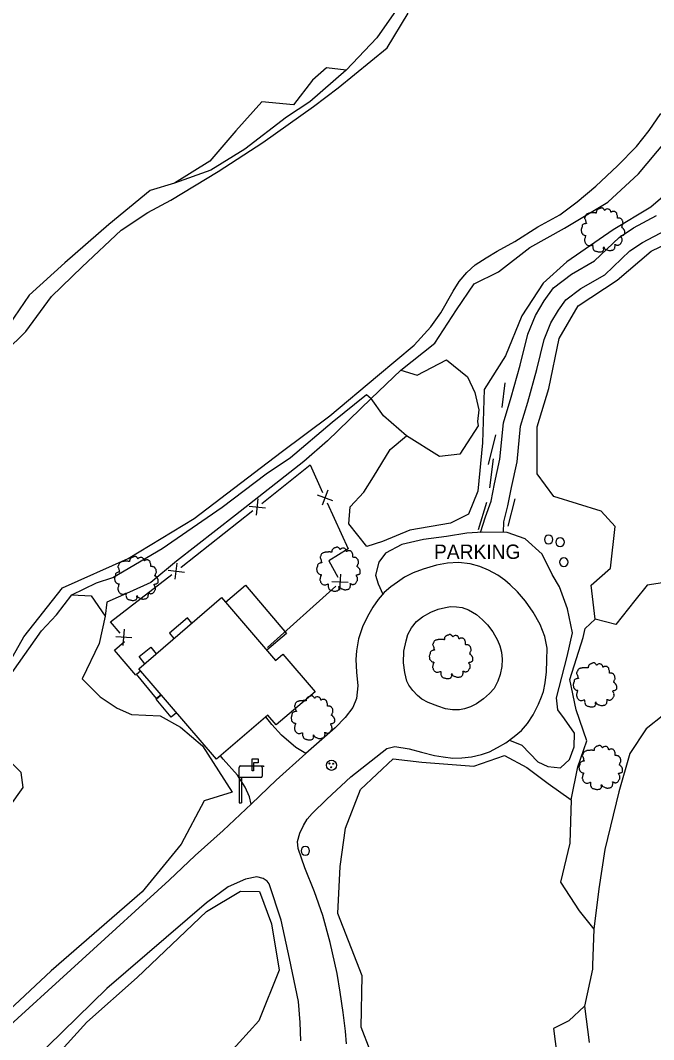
# Model space of a CAD drawing. Extents: x 2160437 to 2172832, y 205694 to 212444.
# Drawn here: x 2171500.1 to 2171720.6, y 207468 to 207822.9 of the extents above; entities that cross this region are included whole.
import ezdxf

# ---------------------------------------------------------------- set-up
doc = ezdxf.new("R2010")
doc.units = 0
for name, color, linetype in [('Default', 7, 'Continuous'), ('RD_EX_Bldg', 7, 'Continuous'), ('RD_EX_BldgApp', 7, 'Continuous'), ('RD_EX_DR_Inlet', 7, 'Continuous'), ('RD_EX_Driveway', 7, 'Continuous'), ('RD_EX_Fence_Other', 7, 'Continuous'), ('RD_EX_H2O', 7, 'Continuous'), ('RD_EX_Parking_Unpaved', 7, 'Continuous'), ('RD_EX_Road', 7, 'Continuous'), ('RD_EX_Road_Post', 7, 'Continuous'), ('RD_EX_Road_txCode', 7, 'Continuous'), ('RD_EX_VEG', 7, 'Continuous'), ('RD_EX_VEG_ShrubLine', 7, 'Continuous'), ('RD_EX_VEG_TreeLine', 7, 'Continuous')]:
    doc.layers.add(name, color=color, linetype=linetype)

# ---------------------------------------------------------------- blocks, each defined once
blk = doc.blocks.new('RD_EX_Fnce_Other')
at = {"layer": 'Default'}
for points in [[(-0.0417, -0.0417), (0.0417, 0.0417)], [(-0.0417, 0.0417), (0.0417, -0.0417)]]:
    blk.add_lwpolyline(points, dxfattribs=at)
blk = doc.blocks.new('MH')
at = {"layer": 'RD_EX_DR_Inlet'}
for centre, radius in [((0, 0), 1.75), ((-0.66, 0.63), 0.175), ((0.56, 0.56), 0.175), ((-0.09, -0.66), 0.175)]:
    blk.add_circle(centre, radius, dxfattribs=at)
blk = doc.blocks.new('POST')
at = {"layer": 'Default'}
for start, end in [(90, 270), (270, 90)]:
    blk.add_arc((0, 0), 0.0417, start, end, dxfattribs=at)
blk = doc.blocks.new('T2')
at = {"layer": 'RD_EX_VEG'}
for points in [[(0.05, 7.21), (-0.25, 7.24), (-0.57, 7.14), (-0.82, 7.04), (-1.05, 6.96), (-1.27, 6.86), (-1.57, 6.69), (-1.8, 6.49), (-1.92, 6.24), (-1.97, 6.01), (-2.02, 5.74), (-2.02, 5.56), (-2.15, 5.54), (-2.3, 5.56), (-2.55, 5.64), (-2.8, 5.64), (-3.05, 5.64), (-3.4, 5.61), (-3.75, 5.61), (-4.02, 5.56), (-4.35, 5.51), (-4.72, 5.39), (-5.07, 5.26), (-5.37, 5.01), (-5.62, 4.54), (-5.75, 4.19), (-5.9, 3.94), (-5.75, 3.49), (-5.57, 3.14), (-5.55, 2.94), (-5.47, 2.52), (-5.37, 2.29), (-5.25, 2.09), (-5.32, 2.07), (-5.7, 2.02), (-6, 1.92), (-6.42, 1.69), (-6.64, 1.47), (-6.74, 1.14), (-6.77, 0.79), (-6.87, 0.59), (-6.94, 0.32), (-6.97, 0.24), (-7.02, -0.08), (-6.92, -0.53), (-6.89, -0.88), (-6.77, -1.11), (-6.62, -1.28), (-6.44, -1.53), (-6.05, -1.76), (-5.72, -1.86), (-5.52, -1.88), (-5.7, -2.38), (-5.75, -2.73), (-5.87, -3.13), (-5.87, -3.21), (-5.92, -3.68), (-5.77, -4.01), (-5.7, -4.38), (-5.52, -4.61), (-5.25, -4.91), (-4.92, -5.13), (-4.42, -5.26), (-4.02, -5.23), (-3.45, -5.06), (-3.2, -4.98), (-3.22, -5.16), (-3.2, -5.53), (-3.2, -5.96), (-3.05, -6.28), (-2.95, -6.56), (-2.8, -6.81), (-2.47, -7.03), (-2.07, -7.11), (-1.65, -7.26), (-1.2, -7.33), (-0.7, -7.36), (-0.1, -7.21), (0.18, -7.08), (0.28, -6.91), (0.48, -6.53), (0.43, -6.31), (0.45, -5.71), (0.55, -5.88), (0.73, -6.23), (1.23, -6.53), (1.63, -6.71), (2.1, -6.86), (2.4, -6.93), (2.88, -6.86), (3.25, -6.78), (3.63, -6.66), (3.93, -6.38), (4.1, -6.11), (4.15, -5.83), (4.23, -5.46), (4.28, -5.28)], [(4.28, -5.28), (4.2, -5.11), (4.15, -4.86), (4.23, -4.88), (4.4, -4.93), (4.68, -5.06), (4.9, -5.13), (5.23, -5.11), (5.5, -5.01), (5.95, -4.73), (6.22, -4.26), (6.5, -3.86), (6.57, -3.53), (6.52, -3.31), (6.5, -2.81), (6.3, -2.56), (6.25, -2.43), (6.15, -2.03), (6.22, -1.98), (6.5, -1.93), (6.87, -1.81), (7.15, -1.68), (7.37, -1.51), (7.45, -1.28), (7.42, -0.88), (7.47, -0.48), (7.4, -0.33), (7.3, -0.18), (7.22, 0.02), (7.07, 0.17), (6.97, 0.32), (6.87, 0.42), (6.75, 0.57), (6.57, 0.69), (6.42, 0.74), (6.37, 0.89), (6.52, 1.09), (6.57, 1.19), (6.6, 1.42), (6.82, 1.77), (6.87, 2.17), (6.82, 2.59), (6.77, 2.87), (6.62, 3.14), (6.42, 3.39), (6.3, 3.56), (6.12, 3.69), (5.8, 3.81), (5.55, 3.86), (5.2, 3.86), (5, 3.91), (5.03, 3.96), (5.03, 4.11), (5.03, 4.39), (4.95, 4.84), (4.8, 5.34), (4.8, 5.36), (4.7, 5.61), (4.48, 5.81), (4.3, 5.91), (4.1, 6.04), (3.85, 6.06), (3.55, 6.06), (3.28, 6.01), (3.08, 5.91), (2.9, 5.79), (2.83, 5.94), (2.73, 6.24), (2.68, 6.39), (2.53, 6.56), (2.3, 6.76), (1.85, 6.89), (1.23, 6.81), (0.93, 6.61), (0.78, 6.44), (0.73, 6.56), (0.53, 6.76), (0.43, 6.94), (0.25, 7.06), (0.1, 7.16), (0, 7.21)]]:
    blk.add_spline(points, degree=3, dxfattribs=at)

msp = doc.modelspace()

# ---------------------------------------------------------------- linework, layer by layer
at = {"layer": 'RD_EX_Bldg'}
msp.add_lwpolyline([(2171570.12, 207621.88), (2171588.89, 207600.04), (2171591.43, 207602.21), (2171602.67, 207589.13), (2171589.19, 207577.54), (2171586.23, 207580.98), (2171568.39, 207565.64), (2171541.32, 207597.13)], close=True, dxfattribs=at)
at = {"layer": 'RD_EX_BldgApp'}
for p, q in [((2171576.7, 207563.27), (2171583.77, 207563.27)), ((2171580.84, 207565.75), (2171582.9, 207565.75)), ((2171580.84, 207561.56), (2171580.84, 207565.75)), ((2171582.9, 207564.4), (2171581.22, 207564.4)), ((2171581.22, 207564.4), (2171581.22, 207561.56)), ((2171582.9, 207565.75), (2171582.9, 207564.4)), ((2171584.27, 207562.77), (2171584.27, 207563.27)), ((2171584.27, 207563.27), (2171584.77, 207563.27)), ((2171584.77, 207563.27), (2171584.77, 207563.02)), ((2171576.2, 207559.27), (2171576.2, 207562.77)), ((2171581.22, 207561.56), (2171580.84, 207561.56)), ((2171584.27, 207562.77), (2171584.27, 207559.77)), ((2171576.2, 207559.27), (2171576.2, 207550.45)), ((2171583.77, 207559.27), (2171576.2, 207559.27)), ((2171577.04, 207559.27), (2171577.04, 207550.45)), ((2171576.2, 207550.45), (2171577.04, 207550.45))]:
    msp.add_line(p, q, dxfattribs=at)
for points in [[(2171571.52, 207620.25), (2171578.49, 207626.19)], [(2171578.49, 207626.19), (2171592.76, 207609.41), (2171585.88, 207603.55)], [(2171558.26, 207614.86), (2171551.96, 207609.55), (2171553.56, 207607.65)], [(2171559.81, 207613.02), (2171558.26, 207614.86)], [(2171541.43, 207601.33), (2171545.55, 207604.58), (2171547.35, 207602.31)], [(2171543.36, 207598.88), (2171541.43, 207601.33)], [(2171549.12, 207588.06), (2171547.51, 207586.73), (2171540.47, 207595.27), (2171541.9, 207596.45)], [(2171552.55, 207580.23), (2171547.32, 207586.57), (2171549.12, 207588.06)], [(2171554.48, 207581.82), (2171552.55, 207580.23)]]:
    msp.add_lwpolyline(points, dxfattribs=at)
for centre, start, end in [((2171576.7, 207562.77), 90, 180), ((2171583.77, 207562.77), 360, 90), ((2171583.77, 207559.77), 270, 0)]:
    msp.add_arc(centre, 0.5, start, end, dxfattribs=at)
at = {"layer": 'RD_EX_Driveway'}
for points in [[(2171599.44, 207567.65), (2171595.95, 207569.67), (2171590.98, 207574.04), (2171587.64, 207577.76), (2171585.52, 207580.37)], [(2171580.46, 207550), (2171579.85, 207552.54), (2171578.38, 207555.85), (2171575.73, 207560.07), (2171570.73, 207565.6), (2171569.7, 207566.77)]]:
    msp.add_lwpolyline(points, dxfattribs=at)
at = {"layer": 'RD_EX_Fence_Other'}
for points in [[(2171584.17, 207654.67), (2171600.93, 207668.09), (2171605.29, 207658.51)], [(2171555.94, 207632.33), (2171556.1, 207632.45), (2171581.04, 207652.17)], [(2171606.94, 207654.87), (2171614.21, 207638.88), (2171607.49, 207634.66), (2171610.65, 207628.97)], [(2171534.8, 207609.55), (2171531.49, 207613.4), (2171552.77, 207629.88)], [(2171609.91, 207625.93), (2171586.13, 207604.51)], [(2171540.24, 207594.9), (2171532.86, 207603.58), (2171536.34, 207606.6)]]:
    msp.add_lwpolyline(points, dxfattribs=at)
at = {"layer": 'RD_EX_H2O'}
for points in [[(2171494.73, 207707.45), (2171501.97, 207714.53), (2171510.94, 207726.73), (2171521.6, 207737.03), (2171535.17, 207749.87), (2171544.43, 207756.02), (2171552.51, 207760.26), (2171568.95, 207770.25), (2171584.54, 207780.32), (2171602.15, 207792.83), (2171610.74, 207799.43), (2171627.84, 207813.3), (2171635.13, 207825.35)], [(2171491.02, 207590.24), (2171501.23, 207608.2), (2171514.74, 207625.35), (2171537.61, 207635.55), (2171560.56, 207649.48), (2171590.91, 207672.52), (2171607.88, 207685.17), (2171624.46, 207699.08), (2171637.18, 207709.83), (2171643.03, 207716.15), (2171646.48, 207721.07), (2171650.81, 207728.55), (2171652.88, 207731.94), (2171655.51, 207735.12), (2171658.4, 207737.7), (2171662.23, 207740.23), (2171666.1, 207742.56), (2171672.22, 207745.87), (2171680.29, 207750.99), (2171687.96, 207755.15), (2171693.91, 207759.68), (2171700.5, 207765.08), (2171707.96, 207772.23), (2171714.58, 207778.89), (2171719.04, 207784.56), (2171723.14, 207790.44)]]:
    msp.add_lwpolyline(points, dxfattribs=at)
at = {"layer": 'RD_EX_Parking_Unpaved'}
msp.add_lwpolyline([(2171670.34, 207572.24), (2171674.64, 207570.56), (2171680.22, 207564.7), (2171683.7, 207563.1), (2171688.09, 207562.6), (2171691.24, 207565.47), (2171692.93, 207569.92), (2171693.01, 207574.71), (2171689.54, 207579.66), (2171687.21, 207582.86), (2171686.72, 207587), (2171690.43, 207601.44), (2171692.27, 207609.64), (2171690.59, 207618.03), (2171687.8, 207625.66), (2171685.3, 207629.93), (2171681.73, 207636.97), (2171675.88, 207642.35), (2171669.52, 207644.52), (2171661.09, 207644.66), (2171655.48, 207644.32), (2171648.5, 207643.16), (2171640.42, 207642.16), (2171632.88, 207640.34), (2171627.19, 207637.37), (2171624.88, 207634.22), (2171623.71, 207629.72), (2171624.67, 207626.64), (2171626.27, 207623.06)], dxfattribs=at)
at = {"layer": 'RD_EX_Road'}
for points in [[(2171660.24, 207644.61), (2171662.04, 207649.97), (2171664.01, 207655.47), (2171665.2, 207661.47), (2171667.07, 207670.06), (2171668.31, 207682.79), (2171671.01, 207691.65), (2171674.16, 207702.8), (2171676.78, 207713.58), (2171679.4, 207720.15), (2171682.41, 207725.26), (2171685.71, 207729.78), (2171691.92, 207734.55), (2171699.98, 207739.16), (2171708.55, 207747.31), (2171713.59, 207750.63), (2171721.6, 207754.92)], [(2171668.28, 207644.54), (2171668.46, 207648.27), (2171669.81, 207653.86), (2171671.08, 207660.25), (2171673.01, 207669.12), (2171674.22, 207681.61), (2171676.77, 207689.96), (2171679.96, 207701.27), (2171682.51, 207711.75), (2171684.8, 207717.5), (2171687.43, 207721.96), (2171690.05, 207725.55), (2171695.25, 207729.54), (2171703.59, 207734.32), (2171712.3, 207742.59), (2171716.66, 207745.47), (2171724.77, 207749.81)], [(2171613.63, 207466.51), (2171613.34, 207470.94), (2171612.48, 207477.4), (2171611.44, 207484.48), (2171610.4, 207491.01), (2171607.9, 207501.8), (2171605.34, 207511.25), (2171602.52, 207519.47), (2171599.1, 207527.82), (2171596.8, 207534.51), (2171596.52, 207536.98), (2171597.37, 207539.9), (2171598.62, 207542.5), (2171599.98, 207544.74), (2171601.62, 207546.71), (2171606.8, 207551.74), (2171615.11, 207559.54), (2171627.68, 207569.4), (2171630.41, 207570), (2171635.42, 207569.24), (2171639.76, 207568.13), (2171644.3, 207566.96), (2171647.3, 207566.42), (2171650.6, 207566.02), (2171653.84, 207566.05), (2171657.2, 207566.41), (2171660.67, 207567.22), (2171663.41, 207568.25), (2171666.24, 207569.71), (2171669.17, 207571.34), (2171671.97, 207573.5), (2171674.52, 207575.68), (2171676.6, 207578.1), (2171678.65, 207581.07), (2171680.54, 207584.74), (2171681.57, 207587.37), (2171682.19, 207589.16), (2171682.79, 207592.27), (2171683.32, 207596.08), (2171683.43, 207600.12), (2171683.45, 207604.3), (2171682.66, 207608.4), (2171681.05, 207612.57), (2171678.66, 207616.79), (2171675.93, 207620.69), (2171673.23, 207623.88), (2171670.65, 207626.37), (2171668.81, 207628), (2171666.36, 207629.69), (2171663.12, 207631.48), (2171660.06, 207632.71), (2171656.68, 207633.66), (2171652.61, 207634.08), (2171648.76, 207633.88), (2171644.97, 207633.15), (2171640.32, 207631.82), (2171636.88, 207630.48), (2171633.77, 207628.96), (2171631.35, 207627.28), (2171629.07, 207625.64), (2171626.79, 207623.62), (2171624.6, 207621.27), (2171622.77, 207618.61), (2171620.94, 207615.36), (2171619.24, 207611.66), (2171617.79, 207607.52), (2171617.07, 207603.41), (2171616.9, 207600.39), (2171617.16, 207595.88), (2171617.61, 207591.12), (2171617.1, 207586.71), (2171615.88, 207583.62), (2171613.19, 207580.18), (2171609.71, 207576.5), (2171599.45, 207567.66), (2171589.17, 207558.35), (2171580.58, 207550.11), (2171570.64, 207540.8), (2171560.95, 207532.15), (2171551.94, 207523.55), (2171491.13, 207468.22)], [(2171597.74, 207467.54), (2171597.55, 207473.95), (2171596.93, 207481.27), (2171593.74, 207496.21), (2171590.89, 207509.55), (2171586.66, 207522.21), (2171585.99, 207523.18), (2171584.6, 207524.13), (2171582.37, 207524.7), (2171578.43, 207523.87), (2171572.41, 207521.15), (2171564.85, 207515.64), (2171530.12, 207485.76), (2171504.37, 207460.59)]]:
    msp.add_lwpolyline(points, dxfattribs=at)
msp.add_lwpolyline([(2171634.63, 207592.78), (2171633.89, 207595.86), (2171633.51, 207599.13), (2171633.61, 207603.24), (2171634.37, 207606.82), (2171635.04, 207609), (2171636.32, 207611.38), (2171638.06, 207613.53), (2171640.12, 207615.17), (2171643.05, 207616.85), (2171645.6, 207617.83), (2171648.12, 207618.45), (2171649.89, 207618.75), (2171651.89, 207618.69), (2171653.85, 207618.48), (2171656.1, 207617.62), (2171658.85, 207616), (2171660.97, 207614.14), (2171662.73, 207612.44), (2171664.54, 207610.03), (2171666.19, 207607.11), (2171666.98, 207605.07), (2171667.56, 207602.9), (2171667.78, 207600.41), (2171667.75, 207597.91), (2171667.15, 207595.12), (2171666.36, 207592.84), (2171665.03, 207590.28), (2171663.48, 207588.47), (2171661.36, 207586.61), (2171658.93, 207584.93), (2171656.77, 207583.87), (2171654.77, 207583.22), (2171652.95, 207582.86), (2171650.56, 207582.84), (2171648.15, 207583.19), (2171645.43, 207584.06), (2171642.05, 207585.38), (2171639.89, 207586.58), (2171638.37, 207587.76), (2171636.75, 207589.53), (2171635.37, 207591.45), (2171634.85, 207592.31)], close=True, dxfattribs=at)
at = {"layer": 'RD_EX_VEG'}
for points in [[(2171667.84, 207688.12), (2171668.88, 207696.61)], [(2171663.12, 207668.27), (2171665.66, 207678.54)], [(2171663.56, 207660.16), (2171664.84, 207670.23)], [(2171669.93, 207646.72), (2171672.41, 207656.25)], [(2171659.57, 207645.57), (2171662.52, 207655.09)]]:
    msp.add_lwpolyline(points, dxfattribs=at)
at = {"layer": 'RD_EX_VEG_ShrubLine'}
for points in [[(2171613.47, 207805.56), (2171600.84, 207794.53), (2171592.76, 207789.17), (2171578.22, 207778), (2171566.39, 207770.69), (2171553.79, 207766.18)], [(2171632.59, 207701.07), (2171644.41, 207710.49), (2171651.99, 207722.08), (2171658.08, 207731.15), (2171666.51, 207735.29), (2171677.47, 207743.82), (2171689.51, 207750.47), (2171704.6, 207759.56), (2171715.36, 207769.47), (2171724.9, 207780.91), (2171728.89, 207791.69), (2171732.26, 207796.29)], [(2171741.84, 207776.04), (2171731.92, 207772.15), (2171726.25, 207763.54), (2171719.57, 207757.85), (2171706.53, 207749.95), (2171690.37, 207738.78), (2171682.14, 207731.34), (2171674.68, 207720.01), (2171669.01, 207706.05), (2171661.61, 207694.38), (2171660.95, 207675.76), (2171659.41, 207658.94), (2171656.06, 207650.96), (2171649.82, 207647.85), (2171635.64, 207645.39), (2171626.12, 207641.43), (2171620.75, 207639.73), (2171614.41, 207647.57), (2171614.87, 207653.45), (2171619.61, 207658.64), (2171623, 207663.93), (2171628.78, 207673.46), (2171634.57, 207678.22)], [(2171518.01, 207622.89), (2171526.55, 207627.02), (2171532.21, 207628.9), (2171549.43, 207639.04), (2171570.34, 207653.4), (2171585.7, 207664.95), (2171594.11, 207670.68), (2171608.66, 207683.02), (2171620.65, 207692.58), (2171622.17, 207691.24), (2171607.05, 207676.49), (2171598.72, 207669.31), (2171575.01, 207650.63), (2171554.45, 207634.57), (2171545.52, 207627.15), (2171538.04, 207623.76), (2171530.23, 207620.31), (2171529.58, 207615.42)], [(2171691.83, 207551.49), (2171694.24, 207563), (2171697.34, 207572.06), (2171693.64, 207582.84), (2171691.43, 207593.38), (2171696.04, 207608.04), (2171696.72, 207611.15), (2171700.27, 207614.39)], [(2171730.23, 207585.93), (2171718.03, 207576.15), (2171712.26, 207567.58), (2171708.48, 207554.24), (2171703.61, 207534.14), (2171701.53, 207520.55), (2171699.77, 207506.5)], [(2171696.47, 207479.68), (2171698.1, 207466.96)]]:
    msp.add_lwpolyline(points, dxfattribs=at)
at = {"layer": 'RD_EX_VEG_TreeLine'}
for points in [[(2171633.39, 207829.97), (2171624.15, 207816.77), (2171613.47, 207805.56), (2171606.68, 207806.34), (2171601.76, 207802.07), (2171595.23, 207793.44), (2171584.17, 207794.45), (2171575.07, 207784.45), (2171566.08, 207773.79), (2171553.79, 207766.18), (2171545.29, 207763.66), (2171530.86, 207751.83), (2171515.52, 207738.48), (2171503.19, 207727.21), (2171494.43, 207714.4)], [(2171729.02, 207627.88), (2171718.3, 207626.21), (2171714.02, 207620.86), (2171707.43, 207612.52), (2171700.27, 207614.39), (2171698.81, 207626.23), (2171705.6, 207632.15), (2171707.19, 207646.65), (2171702.35, 207652.03), (2171685.88, 207657.07), (2171680.05, 207664.93), (2171679.97, 207681.32), (2171684.12, 207694.75), (2171687.73, 207712.08), (2171694.3, 207723.48), (2171707.84, 207732.39), (2171719.69, 207742.47), (2171728.92, 207746.86)], [(2171497.18, 207595.83), (2171507.42, 207610.31), (2171512.67, 207615.95), (2171518.01, 207622.89), (2171524.78, 207622.52), (2171529.58, 207615.42), (2171527.56, 207605.94), (2171521.6, 207593.67), (2171527.9, 207587.4), (2171533.72, 207583.4), (2171538.79, 207581.23), (2171548.8, 207580.69), (2171555.79, 207576.83), (2171563.48, 207570.3), (2171569.06, 207561.53), (2171573.82, 207554.2), (2171564.1, 207551.19), (2171556.07, 207536.07), (2171542.44, 207519.46), (2171510.74, 207491.92), (2171483.32, 207466.26)], [(2171496.2, 207548.92), (2171501, 207555.8), (2171500.33, 207561), (2171492.19, 207569.04)], [(2171624.99, 207456.1), (2171618.76, 207472.37), (2171619.13, 207490.18), (2171610.63, 207511.87), (2171611.37, 207528.28), (2171613.25, 207541.64), (2171618.51, 207555.06), (2171629.85, 207565.79), (2171639.88, 207564.63), (2171657.93, 207563.23), (2171668.66, 207566.93), (2171676.4, 207562.76), (2171683.89, 207557.18), (2171691.83, 207551.49), (2171691.37, 207536.37), (2171688.18, 207522.81), (2171694.66, 207512.82), (2171699.77, 207506.5), (2171699.27, 207493.93), (2171699.24, 207492.53), (2171696.47, 207479.68), (2171691.07, 207474.55), (2171685.66, 207471.86), (2171686.9, 207462.86)], [(2171505.27, 207454.2), (2171523.17, 207474.1), (2171540.75, 207489.58), (2171564.86, 207512.61), (2171576.72, 207519.64), (2171583.38, 207519.53), (2171587.54, 207508.27), (2171590.21, 207492.21), (2171583.1, 207474.56), (2171569.67, 207459.71)]]:
    msp.add_lwpolyline(points, dxfattribs=at)
msp.add_lwpolyline([(2171659.52, 207681.67), (2171653.15, 207671.8), (2171645.99, 207671.03), (2171634.57, 207678.22), (2171626.5, 207685.18), (2171622.17, 207691.24), (2171632.59, 207701.07), (2171638.22, 207699.39), (2171648.49, 207704.72), (2171655.79, 207698.73), (2171658.27, 207693.32), (2171659.67, 207687.29), (2171659.22, 207683.23)], close=True, dxfattribs=at)

# ---------------------------------------------------------------- block references
at = {"layer": 'RD_EX_DR_Inlet', "xscale": 1.0079999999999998, "yscale": 1.0079999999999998}
msp.add_blockref('MH', (2171608.41, 207563.5), dxfattribs=at)
at = {"layer": 'RD_EX_Fence_Other'}
for p, xscale, yscale, rotation in [((2171606.11, 207656.69), 48, 48, -65.56741), ((2171582.61, 207653.42), 48, 48, 38.679930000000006), ((2171554.36, 207631.1), 48, 48, 37.74024), ((2171611.4, 207627.26), 48.00000000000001, 47.99999999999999, -138.002018), ((2171536.11, 207608.04), 48, 48, 130.717314)]:
    msp.add_blockref('RD_EX_Fnce_Other', p, dxfattribs=dict(at, xscale=xscale, yscale=yscale, rotation=rotation))
at = {"layer": 'RD_EX_Road_Post', "xscale": 36, "yscale": 36}
for p in [(2171684.02, 207642.16), (2171687.99, 207641.17), (2171689.32, 207634.19), (2171599.3, 207533.76)]:
    msp.add_blockref('POST', p, dxfattribs=at)
at = {"layer": 'RD_EX_VEG', "xscale": 1.0499999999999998, "yscale": 1.0499999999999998}
for p in [(2171702.72, 207749.96), (2171610.6, 207631.86), (2171540.22, 207628.63), (2171649.82, 207601.43), (2171699.93, 207591.57), (2171601.71, 207580.09), (2171701.94, 207562.82)]:
    msp.add_blockref('T2', p, dxfattribs=at)

# ---------------------------------------------------------------- texts
at = {"layer": 'RD_EX_Road_txCode'}
msp.add_text('PARKING', height=5, dxfattribs=at).set_placement((2171644.11, 207635.36))

doc.saveas('drawing.dxf')
